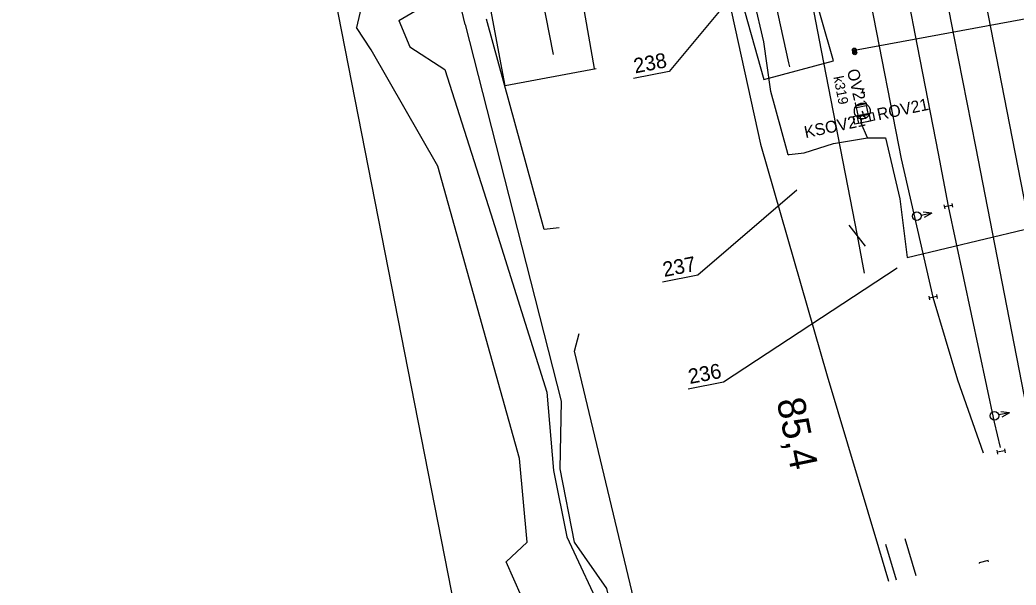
# Model space of a CAD drawing. Extents: x -545846 to -545044, y -1122650 to -1119108.
# Drawn here: x -545659.9 to -545534.5, y -1120392.1 to -1120320.9 of the extents above; entities that cross this region are included whole.
import ezdxf

# ---------------------------------------------------------------- set-up
doc = ezdxf.new("R2010")
doc.units = 0
for name, color, linetype in [('osvětlené plochy-hodnota-obrys', 7, 'Continuous'), ('so180602', 7, 'Continuous'), ('Vrstva 1', 7, 'Continuous'), ('Vrstva 10', 7, 'Continuous'), ('Vrstva 11', 7, 'Continuous'), ('Vrstva 12', 7, 'Continuous'), ('Vrstva 12 - Trakce zaklady', 7, 'Continuous'), ('Vrstva 17', 7, 'Continuous'), ('Vrstva 19 - Staniceni', 7, 'Continuous'), ('Vrstva 25', 7, 'Continuous'), ('Vrstva 26', 7, 'Continuous'), ('Vrstva 3', 7, 'Continuous'), ('Vrstva 36', 7, 'Continuous'), ('Vrstva 62', 7, 'Continuous'), ('Vrstva 63', 7, 'Continuous')]:
    doc.layers.add(name, color=color, linetype=linetype)

msp = doc.modelspace()

# ---------------------------------------------------------------- linework, layer by layer
at = {"layer": 'osvětlené plochy-hodnota-obrys'}
for points in [[(-545587.34, -1120327.06), (-545598.8, -1120329.21), (-545624.38, -1120192.88), (-545623.87, -1120152.06), (-545615.74, -1120117.75), (-545615.95, -1120078.59)], [(-545615.95, -1120078.72), (-545593.53, -1120193.57), (-545569.43, -1120317.04), (-545566.21, -1120328.42), (-545557.45, -1120326.08), (-545560.55, -1120315.17), (-545604.97, -1120087.82)], [(-545587.57, -1120327.02), (-545611.68, -1120189.23), (-545610.12, -1120156.2), (-545605.75, -1120130.8)]]:
    msp.add_lwpolyline(points, dxfattribs=at)
at = {"layer": 'Vrstva 1'}
for points in [[(-545544.71, -1120310.64), (-545542.3, -1120322.99), (-545539.58, -1120336.87), (-545536.55, -1120352.41), (-545533.18, -1120369.68), (-545530.56, -1120382.71), (-545529.44, -1120387.51)], [(-545540.05, -1120309.73), (-545537.64, -1120322.07), (-545534.95, -1120335.84), (-545532.81, -1120346.83), (-545526.07, -1120381.35), (-545525.04, -1120386.65)], [(-545549.35, -1120311.55), (-545546.9, -1120324.17), (-545544.29, -1120337.73), (-545543.01, -1120344.37), (-545537.22, -1120371.59), (-545536.48, -1120374.79)], [(-545553.99, -1120312.45), (-545552.75, -1120318.84), (-545548.92, -1120338.41), (-545544.93, -1120355.85), (-545541.86, -1120366.25), (-545538.61, -1120375.45)], [(-545561.12, -1120313.84), (-545558.99, -1120324.78), (-545554.49, -1120348.08), (-545553.58, -1120352.8)], [(-545565.62, -1120314.72), (-545565.42, -1120315.71), (-545563.12, -1120326.33), (-545563, -1120326.82)]]:
    msp.add_lwpolyline(points, dxfattribs=at)
at = {"layer": 'Vrstva 10'}
msp.add_line((-545845.84, -1119165.35), (-545583.66, -1120504.94), dxfattribs=at)
at = {"layer": 'Vrstva 11'}
for p, q in [((-545554.7, -1120324.92), (-545555.07, -1120324.67)), ((-545554.65, -1120325.25), (-545555.03, -1120324.99)), ((-545554.59, -1120324.77), (-545554.97, -1120324.51)), ((-545554.54, -1120325.1), (-545554.92, -1120324.84)), ((-545554.1, -1120329.62), (-545553.61, -1120329.53)), ((-545554.01, -1120330.11), (-545553.52, -1120330.02)), ((-545553.86, -1120329.58), (-545553.77, -1120330.07))]:
    msp.add_line(p, q, dxfattribs=at)
msp.add_lwpolyline([(-545554.83, -1120324.71), (-545530.69, -1120320.28), (-545527.73, -1120319.71)], dxfattribs=at)
for centre in [(-545554.83, -1120324.71), (-545554.78, -1120325.04)]:
    msp.add_circle(centre, 0.25, dxfattribs=at)
at = {"layer": 'Vrstva 12'}
msp.add_lwpolyline([(-545553.36, -1120331.69), (-545553.08, -1120332.86), (-545554.32, -1120333.12), (-545554.57, -1120331.93), (-545553.36, -1120331.69)], dxfattribs=at)
at = {"layer": 'Vrstva 12 - Trakce zaklady'}
msp.add_lwpolyline([(-545553.36, -1120331.69), (-545553.08, -1120332.86), (-545554.32, -1120333.12), (-545554.57, -1120331.93), (-545553.36, -1120331.69)], dxfattribs=at)
at = {"layer": 'Vrstva 17'}
msp.add_lwpolyline([(-545570.67, -1120318.16), (-545566.63, -1120336.56), (-545558.26, -1120365.77), (-545551.8, -1120387.38), (-545550.54, -1120391.64)], dxfattribs=at)
at = {"layer": 'Vrstva 25'}
for points in [[(-545554.76, -1120334.06), (-545554.96, -1120333.09), (-545553, -1120332.68), (-545552.8, -1120333.65), (-545554.76, -1120334.06)], [(-545552.5, -1120332.56), (-545552.3, -1120333.53), (-545554.26, -1120333.94), (-545554.46, -1120332.97), (-545552.5, -1120332.56)]]:
    msp.add_lwpolyline(points, dxfattribs=at)
msp.add_circle((-545553.83, -1120332.39), 1, dxfattribs=at)
at = {"layer": 'Vrstva 26'}
for points in [[(-545563.18, -1120337.9), (-545563.32, -1120337.28), (-545565.34, -1120329.91), (-545566.21, -1120323.65), (-545568.65, -1120313.21), (-545569.02, -1120312.02), (-545572.38, -1120296.76), (-545576.26, -1120276.22), (-545578.56, -1120262.61), (-545580.89, -1120250.18), (-545583.38, -1120237.17), (-545585.14, -1120226.61), (-545586.7, -1120217.92), (-545589.95, -1120201.87), (-545591.2, -1120195.8), (-545596.06, -1120173.06)], [(-545563.18, -1120337.9), (-545563.02, -1120337.88), (-545561.13, -1120337.67), (-545557.45, -1120336.47), (-545555.96, -1120336.21), (-545553.19, -1120335.75), (-545553.98, -1120333.92), (-545553.88, -1120333.37), (-545553.38, -1120333.25), (-545553.69, -1120333.03), (-545553.74, -1120332.62), (-545553.83, -1120332.39)], [(-545561.13, -1120337.67), (-545557.45, -1120336.47), (-545555.96, -1120336.21), (-545553.19, -1120335.75)], [(-545553.19, -1120335.75), (-545550.92, -1120335.78), (-545549.12, -1120343.46), (-545548.16, -1120350.83), (-545533.46, -1120347.3), (-545522.63, -1120345.2), (-545520.72, -1120346.81)], [(-545548.16, -1120350.83), (-545533.46, -1120347.3), (-545522.63, -1120345.2)]]:
    msp.add_lwpolyline(points, dxfattribs=at)
at = {"layer": 'Vrstva 3'}
for p, q in [((-545543.55, -1120344.22), (-545543.45, -1120344.72)), ((-545542.52, -1120344.28), (-545543.5, -1120344.47)), ((-545542.57, -1120344.03), (-545542.47, -1120344.52)), ((-545545.08, -1120345.25), (-545546.43, -1120345.54)), ((-545545.08, -1120345.25), (-545546.17, -1120345.13)), ((-545545.08, -1120345.25), (-545546.02, -1120345.8)), ((-545555.52, -1120346.76), (-545553.47, -1120349.41)), ((-545545.47, -1120355.7), (-545545.38, -1120356.19)), ((-545544.44, -1120355.75), (-545545.42, -1120355.95)), ((-545544.49, -1120355.51), (-545544.39, -1120356)), ((-545535.29, -1120370.41), (-545536.65, -1120370.67)), ((-545535.29, -1120370.41), (-545536.37, -1120370.27)), ((-545535.29, -1120370.41), (-545536.24, -1120370.95)), ((-545536.9, -1120375.14), (-545536.8, -1120375.64)), ((-545535.87, -1120375.2), (-545536.85, -1120375.39)), ((-545535.91, -1120374.95), (-545535.82, -1120375.44))]:
    msp.add_line(p, q, dxfattribs=at)
for centre in [(-545546.96, -1120345.65), (-545537.18, -1120370.78)]:
    msp.add_circle(centre, 0.542, dxfattribs=at)
at = {"layer": 'Vrstva 36'}
msp.add_lwpolyline([(-545537.93, -1120389.17), (-545537.96, -1120389.04), (-545539.12, -1120389.31), (-545539.1, -1120389.4)], dxfattribs=at)
at = {"layer": 'Vrstva 62'}
for points in [[(-545618.68, -1120175.86), (-545618.34, -1120187.21), (-545616.98, -1120199.93), (-545612.71, -1120223.69), (-545592.76, -1120325.28)], [(-545603.85, -1120321.49), (-545612.2, -1120286.45), (-545615.26, -1120272.22), (-545618.03, -1120256.52), (-545620.51, -1120248.25), (-545623.01, -1120243.57), (-545626.85, -1120237.85), (-545633.04, -1120228.92), (-545639.22, -1120221.1)], [(-545612.19, -1120320.98), (-545606.86, -1120317.83), (-545616.13, -1120277.38), (-545620.91, -1120250.41), (-545623.61, -1120244.56), (-545630.75, -1120236.06), (-545624.51, -1120251.07), (-545625.89, -1120259.26), (-545622.88, -1120271.7), (-545614.82, -1120310.25), (-545617.52, -1120321.88)], [(-545593.84, -1120400.12), (-545598.69, -1120389.19), (-545596.05, -1120386.72), (-545597, -1120376.18), (-545607.29, -1120339.34), (-545615.68, -1120324.67), (-545617.52, -1120321.88)], [(-545612.19, -1120320.98), (-545610.8, -1120324.29), (-545606.4, -1120327.15), (-545600.59, -1120345.36), (-545593.54, -1120367.82), (-545592.72, -1120377.7), (-545591.05, -1120386.06), (-545586.28, -1120396.2), (-545590.1, -1120397.22), (-545589.31, -1120399.23)], [(-545603.85, -1120321.49), (-545591.75, -1120368.95), (-545591.91, -1120377.47), (-545590.13, -1120386.72), (-545586.04, -1120392.55), (-545584.69, -1120398.32)], [(-545592.01, -1120347.1), (-545593.89, -1120347.31), (-545601.14, -1120320.83)], [(-545581.68, -1120397.74), (-545590.06, -1120362.63), (-545589.49, -1120360.41)], [(-545550.91, -1120386.98), (-545549.57, -1120391.45)], [(-545547.04, -1120390.96), (-545548.45, -1120386.31)]]:
    msp.add_lwpolyline(points, dxfattribs=at)
at = {"layer": 'Vrstva 63'}
for p, q in [((-545569.33, -1120316.8), (-545578.17, -1120327.42)), ((-545578.17, -1120327.42), (-545582.62, -1120328.29)), ((-545562.07, -1120342.36), (-545574.53, -1120353.07)), ((-545574.53, -1120353.07), (-545578.97, -1120353.94)), ((-545549.42, -1120352.2), (-545571.3, -1120366.56)), ((-545571.3, -1120366.56), (-545575.74, -1120367.42))]:
    msp.add_line(p, q, dxfattribs=at)

# ---------------------------------------------------------------- texts
at = {"layer": 'so180602'}
for s, p in [('238', (-545582.43, -1120327.65)), ('237', (-545578.77, -1120353.3)), ('236', (-545575.55, -1120366.79))]:
    msp.add_text(s, height=1.875, rotation=10.9955, dxfattribs=at).set_placement(p)
at = {"layer": 'Vrstva 11'}
msp.add_text('k319', height=1.25, rotation=280.999, dxfattribs=at).set_placement((-545557.47, -1120328.1))
at = {"layer": 'Vrstva 19 - Staniceni'}
msp.add_text('85,4', height=3.5, rotation=281.5897, dxfattribs=at).set_placement((-545564.63, -1120368.87))
at = {"layer": 'Vrstva 25'}
for s, rotation, p in [('OV21', 283.2759, (-545555.77, -1120327.27)), ('ROV21', 11.87, (-545551.8, -1120333.57)), ('KSOV21', 11.87, (-545560.97, -1120335.81))]:
    msp.add_text(s, height=1.5, rotation=rotation, dxfattribs=at).set_placement(p)

doc.saveas('drawing.dxf')
